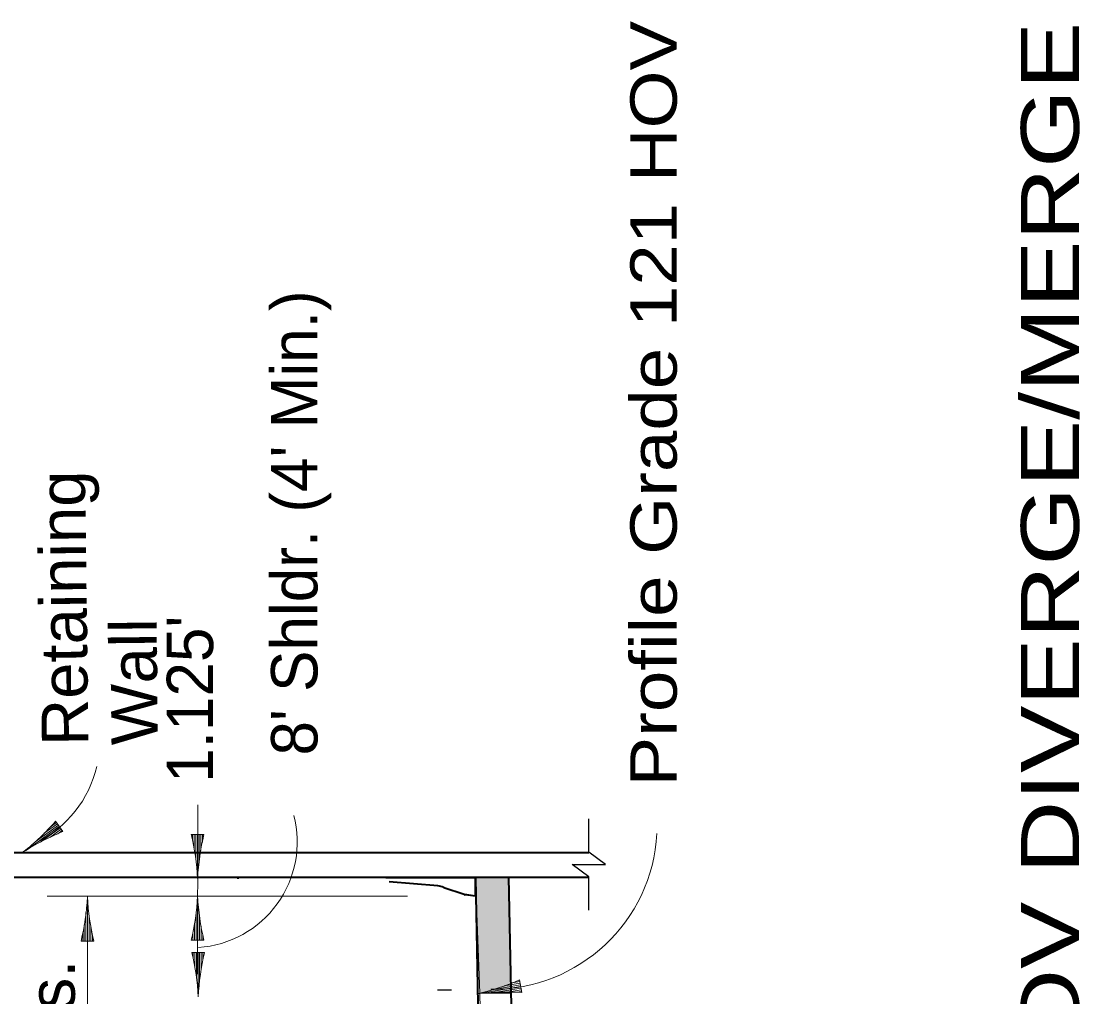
# Model space of a CAD drawing. Extents: x 2363427 to 2368559, y 6957299 to 6980140.
# Drawn here: x 2364144.5 to 2364463.9, y 6961341.1 to 6961635.5 of the extents above; entities that cross this region are included whole.
import ezdxf
from ezdxf.enums import TextEntityAlignment as Align

# ---------------------------------------------------------------- set-up
doc = ezdxf.new("R2010")
doc.units = 0
doc.header["$LTSCALE"] = 5.6
doc.layers.add('3', color=7, linetype='Continuous', lineweight=35)
doc.layers.add('4', color=7, linetype='Continuous', lineweight=13)

msp = doc.modelspace()

# ---------------------------------------------------------------- hatches: boundary and pattern name
at = {"layer": '3'}
msp.add_hatch(color=256, dxfattribs=at).paths.add_polyline_path([(2364281.524, 6961377.102), (2364291.525, 6961377.201), (2364292.33, 6961342.279), (2364282.841, 6961342.279)])

# ---------------------------------------------------------------- linework, layer by layer
at = {"layer": '3', "lineweight": 25}
for p, q in [((2364315.743, 6961384.791), (2364315.743, 6961394.791)), ((2364320.743, 6961381.041), (2364315.743, 6961384.791)), ((2364310.743, 6961381.041), (2364320.743, 6961381.041)), ((2364315.743, 6961377.291), (2364310.743, 6961381.041)), ((2364315.743, 6961367.291), (2364315.743, 6961377.291))]:
    msp.add_line(p, q, dxfattribs=at)
at = {"layer": '3'}
for p, q in [((2364315.743, 6961384.602), (2364121.853, 6961384.602)), ((2364315.743, 6961377.102), (2364111.676, 6961377.102)), ((2364209.957, 6961376.701), (2364209.957, 6961377.102)), ((2364254.454, 6961377.102), (2364281.524, 6961377.102)), ((2364270.185, 6961374.625), (2364255.481, 6961375.861)), ((2364281.524, 6961371.477), (2364281.524, 6961377.102)), ((2364281.524, 6961377.102), (2364284.017, 6961252.102)), ((2364291.525, 6961377.201), (2364294.019, 6961252.201)), ((2364271.973, 6961374.097), (2364278.087, 6961372.055)), ((2364278.251, 6961371.99), (2364278.261, 6961371.965)), ((2364281.524, 6961371.477), (2364278.261, 6961371.965)), ((2364281.524, 6961371.477), (2364278.458, 6961371.936))]:
    msp.add_line(p, q, dxfattribs=at)
at = {"layer": '3', "lineweight": 13}
for points in [[(2364281.524, 6961377.102), (2364291.525, 6961377.201), (2364292.33, 6961342.279), (2364282.841, 6961342.279)], [(2364284.106, 6961285.384), (2364293.595, 6961285.384), (2364292.33, 6961342.279), (2364282.841, 6961342.279)]]:
    msp.add_lwpolyline(points, close=True, dxfattribs=at)
for centre, radius, start, end in [((2364195.832, 6961387.888), 31.95, 273.82347, 14.43278), ((2364286.664, 6961393.084), 49.692, 269.41455, 356.92854)]:
    msp.add_arc(centre, radius, start, end, dxfattribs=at)
at = {"layer": '3'}
for centre, radius, start, end in [((2364269.685, 6961369.65), 5, 62.77128, 84.26462), ((2364278.636, 6961373.123), 1.2, 242.77484, 261.48731)]:
    msp.add_arc(centre, radius, start, end, dxfattribs=at)
at = {"layer": '4'}
for p, q in [((2364197.729, 6961347.989), (2364197.809, 6961399.083)), ((2364155.999, 6961392.488), (2364145.757, 6961385.209)), ((2364155.709, 6961392.895), (2364148.691, 6961387.907)), ((2364156.288, 6961392.081), (2364150.297, 6961387.823)), ((2364155.419, 6961393.303), (2364151.456, 6961390.487)), ((2364156.577, 6961391.673), (2364153.093, 6961389.195)), ((2364155.129, 6961393.711), (2364153.188, 6961392.331)), ((2364157.07, 6961390.98), (2364154.851, 6961394.102)), ((2364156.867, 6961391.265), (2364155.575, 6961390.347)), ((2364195.795, 6961390.15), (2364199.625, 6961390.15)), ((2364196.145, 6961390.15), (2364196.145, 6961388.565)), ((2364196.645, 6961390.15), (2364196.645, 6961385.873)), ((2364197.145, 6961390.15), (2364197.145, 6961382.8)), ((2364197.645, 6961390.15), (2364197.645, 6961377.586)), ((2364198.145, 6961390.15), (2364198.145, 6961381.541)), ((2364198.645, 6961390.15), (2364198.645, 6961385.288)), ((2364199.145, 6961390.15), (2364199.145, 6961387.769)), ((2364261.044, 6961371.477), (2364152.337, 6961371.477)), ((2364164.541, 6961357.974), (2364164.541, 6961370.538)), ((2364164.565, 6961368.3), (2364164.565, 6961369.586)), ((2364197.791, 6961358.184), (2364197.791, 6961370.748)), ((2364164.041, 6961357.974), (2364164.041, 6961366.583)), ((2364197.291, 6961358.184), (2364197.291, 6961366.794)), ((2364198.291, 6961358.184), (2364198.291, 6961365.534)), ((2364163.541, 6961357.974), (2364163.541, 6961362.836)), ((2364165.041, 6961357.974), (2364165.041, 6961365.324)), ((2364165.541, 6961357.974), (2364165.541, 6961362.25)), ((2364196.791, 6961358.184), (2364196.791, 6961363.046)), ((2364198.791, 6961358.184), (2364198.791, 6961362.461)), ((2364163.041, 6961357.974), (2364163.041, 6961360.355)), ((2364166.041, 6961357.974), (2364166.041, 6961359.559)), ((2364196.291, 6961358.184), (2364196.291, 6961360.566)), ((2364199.291, 6961358.184), (2364199.291, 6961359.769)), ((2364166.391, 6961357.974), (2364162.561, 6961357.974)), ((2364199.641, 6961358.184), (2364195.811, 6961358.184)), ((2364195.987, 6961354.458), (2364199.817, 6961354.458)), ((2364196.337, 6961354.458), (2364196.337, 6961352.873)), ((2364196.837, 6961354.458), (2364196.837, 6961350.181)), ((2364197.337, 6961354.458), (2364197.337, 6961347.108)), ((2364197.837, 6961354.458), (2364197.837, 6961341.894)), ((2364198.337, 6961354.458), (2364198.337, 6961345.849)), ((2364198.837, 6961354.458), (2364198.837, 6961349.596)), ((2364199.337, 6961354.458), (2364199.337, 6961352.077)), ((2364295.177, 6961344.261), (2364282.798, 6961342.114)), ((2364295.091, 6961344.755), (2364286.609, 6961343.283)), ((2364295.263, 6961343.769), (2364288.021, 6961342.513)), ((2364295.007, 6961345.247), (2364290.216, 6961344.416)), ((2364295.349, 6961343.277), (2364291.135, 6961342.545)), ((2364294.921, 6961345.74), (2364292.575, 6961345.333)), ((2364295.493, 6961342.439), (2364294.839, 6961346.213)), ((2364295.435, 6961342.784), (2364293.873, 6961342.513))]:
    msp.add_line(p, q, dxfattribs=at)
at = {"layer": '4', "lineweight": 25}
msp.add_line((2364270.056, 6961343.211), (2364274.305, 6961343.211), dxfattribs=at)
at = {"layer": '4'}
msp.add_lwpolyline([(2364164.477, 6961256.571), (2364164.477, 6961307.014), (2364164.477, 6961371.477)], dxfattribs=at)
for centre, radius, start, end in [((2364133.35, 6961418.786), 34.94, 296.85464, 346.55972), ((2364100.404, 6961441.539), 72.212, 308.25059, 318.93664), ((2364183.978, 6961323.969), 72.212, 111.87743, 122.56348), ((2364125.587, 6961373.257), 72.212, 2.84356, 13.52961), ((2364269.834, 6961373.257), 72.212, 166.47039, 177.15644), ((2364092.353, 6961374.868), 72.212, 346.47039, 357.15644), ((2364236.6, 6961374.868), 72.212, 182.84356, 193.52961), ((2364125.602, 6961375.079), 72.212, 346.47039, 357.15644), ((2364269.849, 6961375.079), 72.212, 182.84356, 193.52961), ((2364125.778, 6961337.565), 72.212, 2.84356, 13.52961), ((2364270.026, 6961337.565), 72.212, 166.47039, 177.15644), ((2364266.191, 6961412.5), 72.212, 282.68739, 293.37344), ((2364290.852, 6961270.377), 72.212, 86.31422, 97.00027)]:
    msp.add_arc(centre, radius, start, end, dxfattribs=at)

# ---------------------------------------------------------------- texts
for s, height, width, p in [('Profile Grade 121 HOV ', 14, 1.2, (2364342.27, 6961523.2)), ('IH 820 AT SH 121 HOV DIVERGE/MERGE', 17.5, 1.3, (2364463.625, 6961341.891)), ("28' Des.", 14, 1.05, (2364160.689, 6961316.604))]:
    msp.add_text(s, height=height, rotation=90, dxfattribs=dict(at, width=width)).set_placement(p, align=Align.CENTER)
for s, p in [("8' Shldr. (4' Min.)", (2364233.875, 6961484.087)), ("1.125' ", (2364202.398, 6961433.508))]:
    msp.add_text(s, height=14, rotation=90, dxfattribs=at).set_placement(p, align=Align.CENTER)
at = {"layer": '4', "width": 1.05}
for s, p in [('Retaining', (2364164.749, 6961416.921)), ('Wall', (2364185.747, 6961417.165))]:
    msp.add_text(s, height=14, rotation=90.665, dxfattribs=at).set_placement(p)

doc.saveas('drawing.dxf')
